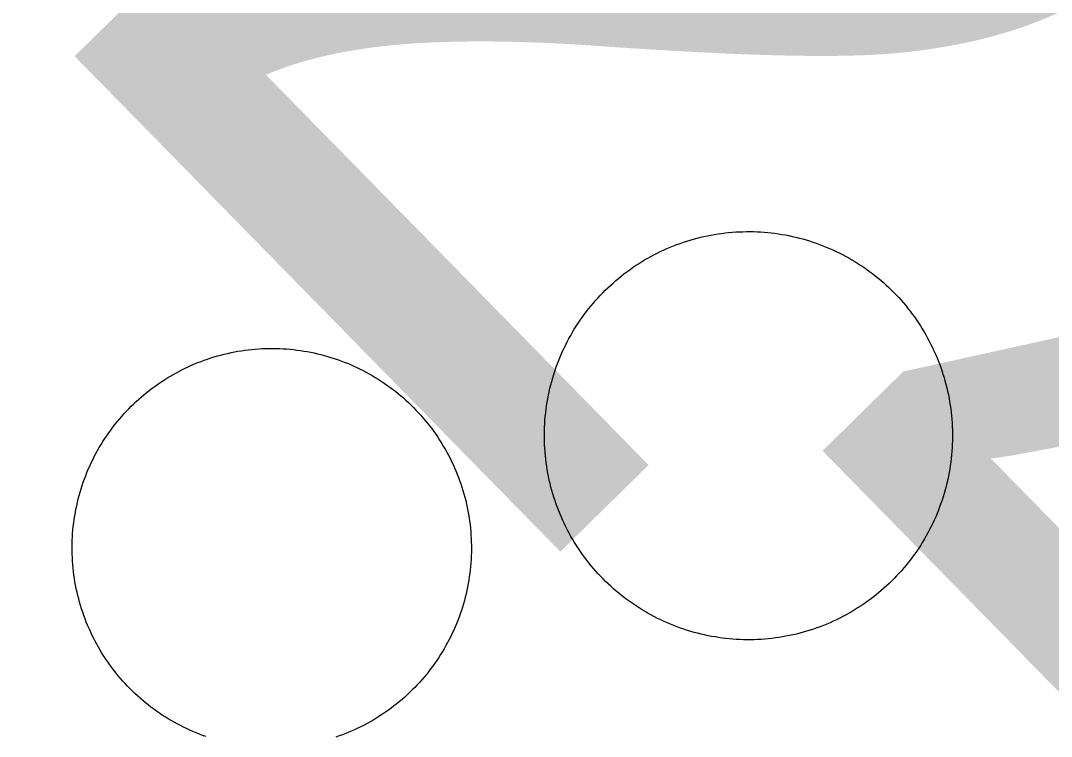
# Model space of a CAD drawing. Extents: x 3651524 to 3689615, y 505651 to 531377.
# Drawn here: x 3669896.4 to 3669986.9, y 512384.9 to 512447.7 of the extents above; entities that cross this region are included whole.
import ezdxf

# ---------------------------------------------------------------- set-up
doc = ezdxf.new("R2010")
doc.units = 0
doc.layers.add('V-DOMW-TANK', color=7, linetype='Continuous')
doc.layers.add('V-SURV-IDEN', color=7, linetype='Continuous')

msp = doc.modelspace()

# ---------------------------------------------------------------- linework, layer by layer
at = {"layer": 'V-DOMW-TANK'}
for points in [[(3669944.422, 512419.558), (3669944.569, 512419.835), (3669944.721, 512420.109), (3669944.876, 512420.38), (3669945.036, 512420.648), (3669945.202, 512420.914), (3669945.372, 512421.176), (3669945.546, 512421.436), (3669945.724, 512421.692), (3669945.909, 512421.944), (3669946.097, 512422.196), (3669946.29, 512422.442), (3669946.484, 512422.686), (3669946.685, 512422.925), (3669946.89, 512423.161), (3669947.099, 512423.394), (3669947.312, 512423.622), (3669947.529, 512423.849), (3669947.75, 512424.072), (3669947.975, 512424.287), (3669948.202, 512424.5), (3669948.436, 512424.711), (3669948.671, 512424.916), (3669948.911, 512425.117), (3669949.153, 512425.313), (3669949.398, 512425.508), (3669949.648, 512425.696), (3669949.902, 512425.881), (3669950.156, 512426.059), (3669950.416, 512426.235), (3669950.678, 512426.405), (3669950.943, 512426.571), (3669951.211, 512426.733), (3669951.481, 512426.89), (3669951.756, 512427.042), (3669952.03, 512427.189), (3669952.309, 512427.331), (3669952.589, 512427.468), (3669952.874, 512427.601), (3669953.159, 512427.728), (3669953.447, 512427.851), (3669953.734, 512427.969), (3669954.029, 512428.082), (3669954.322, 512428.189), (3669954.617, 512428.291), (3669954.914, 512428.387), (3669955.213, 512428.479), (3669955.514, 512428.565), (3669955.815, 512428.647), (3669956.12, 512428.721), (3669956.423, 512428.795), (3669956.73, 512428.86), (3669957.035, 512428.92), (3669957.343, 512428.975), (3669957.654, 512429.024), (3669957.963, 512429.067), (3669958.272, 512429.106), (3669958.584, 512429.139), (3669958.893, 512429.168), (3669959.206, 512429.19), (3669959.52, 512429.206), (3669959.831, 512429.217), (3669960.144, 512429.223), (3669960.458, 512429.225), (3669960.769, 512429.219), (3669961.082, 512429.209), (3669961.396, 512429.192), (3669961.707, 512429.172), (3669962.018, 512429.145), (3669962.329, 512429.112), (3669962.639, 512429.075), (3669962.952, 512429.03), (3669963.259, 512428.983), (3669963.566, 512428.93), (3669963.876, 512428.871), (3669964.179, 512428.805), (3669964.484, 512428.735), (3669964.787, 512428.66), (3669965.09, 512428.58), (3669965.391, 512428.494), (3669965.69, 512428.404), (3669965.987, 512428.307), (3669966.282, 512428.205), (3669966.577, 512428.099), (3669966.87, 512427.986), (3669967.159, 512427.869), (3669967.447, 512427.748), (3669967.732, 512427.621), (3669968.017, 512427.49), (3669968.297, 512427.353), (3669968.576, 512427.212), (3669968.852, 512427.064), (3669969.127, 512426.915), (3669969.397, 512426.757), (3669969.665, 512426.597), (3669969.932, 512426.431), (3669970.194, 512426.261), (3669970.454, 512426.087), (3669970.71, 512425.909), (3669970.964, 512425.725), (3669971.214, 512425.536)], [(3669971.214, 512425.536), (3669971.459, 512425.346), (3669971.703, 512425.149), (3669971.943, 512424.949), (3669972.178, 512424.744), (3669972.412, 512424.535), (3669972.643, 512424.322), (3669972.866, 512424.105), (3669973.088, 512423.884), (3669973.305, 512423.658), (3669973.518, 512423.431), (3669973.729, 512423.198), (3669973.933, 512422.962), (3669974.134, 512422.723), (3669974.333, 512422.481), (3669974.525, 512422.235), (3669974.714, 512421.985), (3669974.898, 512421.731), (3669975.076, 512421.477), (3669975.252, 512421.217), (3669975.422, 512420.955), (3669975.588, 512420.691), (3669975.75, 512420.423), (3669975.908, 512420.152), (3669976.059, 512419.878), (3669976.207, 512419.603), (3669976.348, 512419.325), (3669976.485, 512419.044), (3669976.618, 512418.76), (3669976.745, 512418.475), (3669976.868, 512418.186), (3669976.987, 512417.899), (3669977.1, 512417.607), (3669977.206, 512417.312), (3669977.309, 512417.017), (3669977.405, 512416.72), (3669977.497, 512416.421), (3669977.583, 512416.12), (3669977.665, 512415.819), (3669977.743, 512415.514), (3669977.812, 512415.21), (3669977.878, 512414.903), (3669977.937, 512414.598), (3669977.993, 512414.291), (3669978.042, 512413.982), (3669978.085, 512413.67), (3669978.124, 512413.361), (3669978.156, 512413.05), (3669978.185, 512412.741), (3669978.208, 512412.427), (3669978.224, 512412.114), (3669978.236, 512411.803), (3669978.24, 512411.489), (3669978.242, 512411.176), (3669978.236, 512410.865), (3669978.226, 512410.551), (3669978.21, 512410.238), (3669978.187, 512409.927), (3669978.163, 512409.615), (3669978.128, 512409.304), (3669978.093, 512408.995)], [(3669903.81, 512411.049), (3669903.98, 512411.305), (3669904.154, 512411.555), (3669904.334, 512411.805), (3669904.516, 512412.048), (3669904.705, 512412.29), (3669904.895, 512412.532), (3669905.092, 512412.765), (3669905.291, 512412.997), (3669905.495, 512413.224), (3669905.702, 512413.449), (3669905.913, 512413.67), (3669906.128, 512413.887), (3669906.347, 512414.1), (3669906.571, 512414.311), (3669906.8, 512414.516), (3669907.027, 512414.719), (3669907.261, 512414.918), (3669907.498, 512415.11), (3669907.738, 512415.299), (3669907.982, 512415.481), (3669908.227, 512415.665), (3669908.479, 512415.841), (3669908.731, 512416.013), (3669908.987, 512416.181), (3669909.245, 512416.345), (3669909.507, 512416.503), (3669909.772, 512416.656), (3669910.038, 512416.806), (3669910.308, 512416.951), (3669910.581, 512417.091), (3669910.855, 512417.228), (3669911.132, 512417.357), (3669911.41, 512417.484), (3669911.691, 512417.605), (3669911.975, 512417.717), (3669912.26, 512417.83), (3669912.547, 512417.936), (3669912.835, 512418.037), (3669913.126, 512418.133), (3669913.417, 512418.223), (3669913.712, 512418.309), (3669914.007, 512418.389), (3669914.304, 512418.463), (3669914.601, 512418.534), (3669914.9, 512418.6), (3669915.201, 512418.659), (3669915.502, 512418.715), (3669915.805, 512418.764), (3669916.106, 512418.807), (3669916.409, 512418.846), (3669916.714, 512418.878), (3669917.02, 512418.907), (3669917.327, 512418.93), (3669917.63, 512418.948), (3669917.935, 512418.958), (3669918.24, 512418.966), (3669918.549, 512418.966), (3669918.852, 512418.962), (3669919.158, 512418.954), (3669919.465, 512418.94), (3669919.772, 512418.919), (3669920.073, 512418.893), (3669920.378, 512418.862), (3669920.681, 512418.827), (3669920.984, 512418.786), (3669921.288, 512418.739), (3669921.591, 512418.688), (3669921.89, 512418.631), (3669922.189, 512418.567), (3669922.488, 512418.5), (3669922.785, 512418.428), (3669923.082, 512418.35), (3669923.374, 512418.266), (3669923.667, 512418.178), (3669923.96, 512418.086), (3669924.249, 512417.985), (3669924.538, 512417.883), (3669924.822, 512417.775), (3669925.109, 512417.662), (3669925.39, 512417.543), (3669925.67, 512417.422), (3669925.947, 512417.291), (3669926.223, 512417.16), (3669926.496, 512417.021), (3669926.766, 512416.88), (3669927.034, 512416.732), (3669927.3, 512416.581), (3669927.563, 512416.423), (3669927.825, 512416.263), (3669928.081, 512416.097), (3669928.335, 512415.927), (3669928.587, 512415.753), (3669928.834, 512415.573), (3669929.08, 512415.391), (3669929.322, 512415.204), (3669929.561, 512415.012), (3669929.795, 512414.817), (3669930.026, 512414.619), (3669930.256, 512414.414), (3669930.481, 512414.205)], [(3669954.963, 512394.212), (3669954.664, 512394.309), (3669954.369, 512394.411), (3669954.074, 512394.52), (3669953.783, 512394.628), (3669953.492, 512394.745), (3669953.204, 512394.868), (3669952.919, 512394.997), (3669952.634, 512395.126), (3669952.354, 512395.263), (3669952.075, 512395.404), (3669951.799, 512395.55), (3669951.524, 512395.701), (3669951.254, 512395.857), (3669950.986, 512396.019), (3669950.719, 512396.185), (3669950.457, 512396.355), (3669950.199, 512396.529), (3669949.941, 512396.707), (3669949.689, 512396.891), (3669949.439, 512397.08), (3669949.192, 512397.27), (3669948.948, 512397.467), (3669948.708, 512397.667), (3669948.473, 512397.872), (3669948.239, 512398.081), (3669948.012, 512398.294), (3669947.785, 512398.511), (3669947.561, 512398.732), (3669947.346, 512398.958), (3669947.133, 512399.185), (3669946.924, 512399.418), (3669946.718, 512399.654), (3669946.517, 512399.891), (3669946.32, 512400.135), (3669946.128, 512400.381), (3669945.937, 512400.633), (3669945.755, 512400.883), (3669945.575, 512401.137), (3669945.399, 512401.399), (3669945.229, 512401.661), (3669945.063, 512401.925), (3669944.901, 512402.193), (3669944.743, 512402.464), (3669944.592, 512402.736), (3669944.444, 512403.013), (3669944.303, 512403.291), (3669944.166, 512403.572), (3669944.033, 512403.856), (3669943.906, 512404.141), (3669943.783, 512404.428), (3669943.664, 512404.719), (3669943.553, 512405.009), (3669943.445, 512405.304), (3669943.342, 512405.599), (3669943.246, 512405.896), (3669943.154, 512406.195), (3669943.068, 512406.496), (3669942.986, 512406.797), (3669942.912, 512407.1), (3669942.839, 512407.406), (3669942.773, 512407.711), (3669942.714, 512408.018), (3669942.658, 512408.327), (3669942.609, 512408.634), (3669942.566, 512408.946), (3669942.527, 512409.255), (3669942.495, 512409.566), (3669942.466, 512409.877), (3669942.443, 512410.189), (3669942.427, 512410.504), (3669942.417, 512410.813), (3669942.411, 512411.127), (3669942.411, 512411.44), (3669942.415, 512411.751), (3669942.425, 512412.065), (3669942.441, 512412.376), (3669942.462, 512412.689), (3669942.488, 512413.001), (3669942.521, 512413.312), (3669942.56, 512413.621), (3669942.603, 512413.93), (3669942.65, 512414.24), (3669942.706, 512414.549), (3669942.765, 512414.854), (3669942.828, 512415.161), (3669942.898, 512415.466), (3669942.974, 512415.77), (3669943.054, 512416.073), (3669943.14, 512416.374), (3669943.232, 512416.673), (3669943.33, 512416.97), (3669943.428, 512417.265), (3669943.535, 512417.56), (3669943.648, 512417.85), (3669943.764, 512418.141), (3669943.885, 512418.43), (3669944.012, 512418.715), (3669944.143, 512418.999), (3669944.28, 512419.28), (3669944.422, 512419.558)], [(3669930.481, 512414.205), (3669930.702, 512413.994), (3669930.919, 512413.779), (3669931.13, 512413.56), (3669931.339, 512413.337), (3669931.548, 512413.109), (3669931.749, 512412.88), (3669931.947, 512412.646), (3669932.14, 512412.409), (3669932.33, 512412.169), (3669932.515, 512411.925), (3669932.697, 512411.68), (3669932.873, 512411.43), (3669933.045, 512411.176), (3669933.213, 512410.918), (3669933.375, 512410.662), (3669933.535, 512410.4), (3669933.688, 512410.136), (3669933.838, 512409.869), (3669933.983, 512409.599), (3669934.122, 512409.327), (3669934.258, 512409.052), (3669934.389, 512408.776), (3669934.514, 512408.497), (3669934.634, 512408.217), (3669934.751, 512407.934), (3669934.862, 512407.647), (3669934.968, 512407.36), (3669935.067, 512407.072), (3669935.165, 512406.781), (3669935.255, 512406.49), (3669935.341, 512406.195), (3669935.421, 512405.9), (3669935.497, 512405.603), (3669935.566, 512405.306), (3669935.632, 512405.007), (3669935.691, 512404.706), (3669935.746, 512404.405), (3669935.796, 512404.104), (3669935.839, 512403.801), (3669935.878, 512403.498), (3669935.91, 512403.193), (3669935.939, 512402.89), (3669935.961, 512402.585), (3669935.978, 512402.279), (3669935.99, 512401.972), (3669935.996, 512401.667), (3669935.998, 512401.362), (3669935.994, 512401.055), (3669935.984, 512400.75), (3669935.97, 512400.444), (3669935.951, 512400.139), (3669935.925, 512399.834), (3669935.894, 512399.527), (3669935.859, 512399.226), (3669935.816, 512398.923), (3669935.771, 512398.62), (3669935.718, 512398.319), (3669935.662, 512398.017), (3669935.599, 512397.718), (3669935.531, 512397.419), (3669935.46, 512397.123), (3669935.382, 512396.828), (3669935.298, 512396.533), (3669935.21, 512396.24), (3669935.116, 512395.951), (3669935.017, 512395.658), (3669934.915, 512395.369), (3669934.806, 512395.087), (3669934.694, 512394.8), (3669934.575, 512394.52), (3669934.452, 512394.239), (3669934.321, 512393.96), (3669934.19, 512393.682), (3669934.053, 512393.412), (3669933.909, 512393.141), (3669933.764, 512392.873), (3669933.61, 512392.607), (3669933.455, 512392.345), (3669933.293, 512392.084), (3669933.131, 512391.826), (3669932.959, 512391.572), (3669932.783, 512391.321), (3669932.605, 512391.073), (3669932.423, 512390.827), (3669932.236, 512390.585), (3669932.044, 512390.348), (3669931.849, 512390.112), (3669931.648, 512389.881), (3669931.444, 512389.651), (3669931.237, 512389.426), (3669931.026, 512389.207), (3669930.809, 512388.988), (3669930.59, 512388.775), (3669930.368, 512388.566), (3669930.141, 512388.359), (3669929.912, 512388.158), (3669929.678, 512387.96), (3669929.441, 512387.767), (3669929.201, 512387.577), (3669928.957, 512387.392)], [(3669911.549, 512385.332), (3669911.269, 512385.457), (3669910.992, 512385.584), (3669910.716, 512385.717), (3669910.443, 512385.854), (3669910.171, 512385.998), (3669909.905, 512386.145), (3669909.639, 512386.297), (3669909.374, 512386.452), (3669909.114, 512386.614), (3669908.858, 512386.78), (3669908.604, 512386.95), (3669908.352, 512387.124), (3669908.105, 512387.3), (3669907.859, 512387.485), (3669907.617, 512387.673), (3669907.378, 512387.864), (3669907.142, 512388.06), (3669906.911, 512388.259), (3669906.683, 512388.464), (3669906.458, 512388.67), (3669906.237, 512388.883), (3669906.02, 512389.098), (3669905.807, 512389.318), (3669905.598, 512389.541), (3669905.391, 512389.766), (3669905.19, 512389.995), (3669904.992, 512390.229), (3669904.801, 512390.467), (3669904.609, 512390.706), (3669904.424, 512390.95), (3669904.242, 512391.198), (3669904.066, 512391.445), (3669903.894, 512391.699), (3669903.728, 512391.955), (3669903.564, 512392.216), (3669903.404, 512392.476), (3669903.251, 512392.74), (3669903.099, 512393.008), (3669902.956, 512393.276), (3669902.817, 512393.549), (3669902.681, 512393.823), (3669902.55, 512394.1), (3669902.425, 512394.378), (3669902.305, 512394.661), (3669902.188, 512394.943), (3669902.077, 512395.228), (3669901.971, 512395.515), (3669901.87, 512395.804), (3669901.774, 512396.094), (3669901.684, 512396.387), (3669901.598, 512396.68), (3669901.518, 512396.975), (3669901.442, 512397.272), (3669901.373, 512397.571), (3669901.307, 512397.87), (3669901.248, 512398.169), (3669901.191, 512398.47), (3669901.143, 512398.773), (3669901.1, 512399.074), (3669901.062, 512399.377), (3669901.029, 512399.683), (3669901, 512399.988), (3669900.978, 512400.293), (3669900.961, 512400.598), (3669900.949, 512400.903), (3669900.943, 512401.21), (3669900.941, 512401.515), (3669900.945, 512401.821), (3669900.955, 512402.128), (3669900.969, 512402.433), (3669900.988, 512402.738), (3669901.014, 512403.043), (3669901.045, 512403.346), (3669901.08, 512403.652), (3669901.121, 512403.955), (3669901.168, 512404.256), (3669901.223, 512404.559), (3669901.277, 512404.858), (3669901.342, 512405.159), (3669901.408, 512405.456), (3669901.479, 512405.753), (3669901.557, 512406.05), (3669901.641, 512406.345), (3669901.727, 512406.638), (3669901.823, 512406.928), (3669901.922, 512407.217), (3669902.024, 512407.506), (3669902.133, 512407.793), (3669902.245, 512408.075), (3669902.364, 512408.358), (3669902.487, 512408.638), (3669902.616, 512408.917), (3669902.749, 512409.191), (3669902.886, 512409.466), (3669903.028, 512409.736), (3669903.175, 512410.004), (3669903.327, 512410.269), (3669903.484, 512410.531), (3669903.644, 512410.793), (3669903.81, 512411.049)], [(3669978.093, 512408.995), (3669978.05, 512408.681), (3669978.001, 512408.374), (3669977.948, 512408.067), (3669977.888, 512407.76), (3669977.823, 512407.455), (3669977.753, 512407.15), (3669977.677, 512406.846), (3669977.597, 512406.543), (3669977.511, 512406.242), (3669977.421, 512405.943), (3669977.325, 512405.646), (3669977.223, 512405.351), (3669977.116, 512405.056), (3669977.005, 512404.764), (3669976.889, 512404.475), (3669976.766, 512404.186), (3669976.637, 512403.901), (3669976.508, 512403.617), (3669976.371, 512403.336), (3669976.229, 512403.058), (3669976.084, 512402.781), (3669975.932, 512402.507), (3669975.777, 512402.236), (3669975.615, 512401.968), (3669975.449, 512401.702), (3669975.279, 512401.44), (3669975.105, 512401.18), (3669974.927, 512400.924), (3669974.742, 512400.67), (3669974.554, 512400.42), (3669974.364, 512400.174), (3669974.167, 512399.93), (3669973.966, 512399.691), (3669973.761, 512399.455), (3669973.553, 512399.222), (3669973.34, 512398.99), (3669973.122, 512398.767), (3669972.901, 512398.546), (3669972.676, 512398.329), (3669972.449, 512398.116), (3669972.215, 512397.905), (3669971.98, 512397.7), (3669971.742, 512397.499), (3669971.498, 512397.301), (3669971.253, 512397.108), (3669971.001, 512396.92), (3669970.751, 512396.735), (3669970.493, 512396.557), (3669970.235, 512396.381), (3669969.973, 512396.211), (3669969.708, 512396.045), (3669969.44, 512395.883), (3669969.17, 512395.726), (3669968.897, 512395.574), (3669968.621, 512395.427), (3669968.342, 512395.285), (3669968.062, 512395.148), (3669967.777, 512395.015), (3669967.492, 512394.888), (3669967.206, 512394.765), (3669966.915, 512394.646), (3669966.624, 512394.534), (3669966.329, 512394.427), (3669966.034, 512394.325), (3669965.737, 512394.229), (3669965.438, 512394.137), (3669965.137, 512394.051), (3669964.836, 512393.969), (3669964.533, 512393.891), (3669964.228, 512393.821), (3669963.923, 512393.756), (3669963.616, 512393.696), (3669963.306, 512393.641), (3669962.999, 512393.592), (3669962.688, 512393.549), (3669962.379, 512393.51), (3669962.067, 512393.477), (3669961.756, 512393.448), (3669961.445, 512393.426), (3669961.129, 512393.409), (3669960.82, 512393.397), (3669960.507, 512393.393), (3669960.193, 512393.391), (3669959.882, 512393.397), (3669959.569, 512393.407), (3669959.257, 512393.424), (3669958.944, 512393.446), (3669958.633, 512393.471), (3669958.322, 512393.506), (3669958.012, 512393.541), (3669957.703, 512393.584), (3669957.394, 512393.633), (3669957.085, 512393.686), (3669956.779, 512393.745), (3669956.472, 512393.811), (3669956.167, 512393.881), (3669955.864, 512393.956), (3669955.561, 512394.036), (3669955.262, 512394.122), (3669954.963, 512394.212)], [(3669928.957, 512387.392), (3669928.71, 512387.214), (3669928.46, 512387.032), (3669928.208, 512386.862), (3669927.952, 512386.696), (3669927.694, 512386.532), (3669927.432, 512386.373), (3669927.167, 512386.219), (3669926.899, 512386.069), (3669926.631, 512385.924), (3669926.358, 512385.785), (3669926.084, 512385.65), (3669925.808, 512385.519), (3669925.529, 512385.392), (3669925.248, 512385.273), (3669924.964, 512385.156), (3669924.679, 512385.045), (3669924.39, 512384.941), (3669924.104, 512384.839)], [(3669912.69, 512384.89), (3669912.401, 512384.992), (3669912.117, 512385.101), (3669911.832, 512385.213), (3669911.549, 512385.332)]]:
    msp.add_lwpolyline(points, dxfattribs=at)

# ---------------------------------------------------------------- texts
at = {"layer": 'V-SURV-IDEN'}
for s, rotation, p in [('815+52.1', 315.16146, (3669840.363, 512759.915)), ('814+24.0', 314.43495, (3669685.576, 512664.499)), ('811+63.6', 314.12508, (3669459.575, 512652.676))]:
    msp.add_text(s, height=100, rotation=rotation, dxfattribs=at).set_placement(p)

doc.saveas('drawing.dxf')
